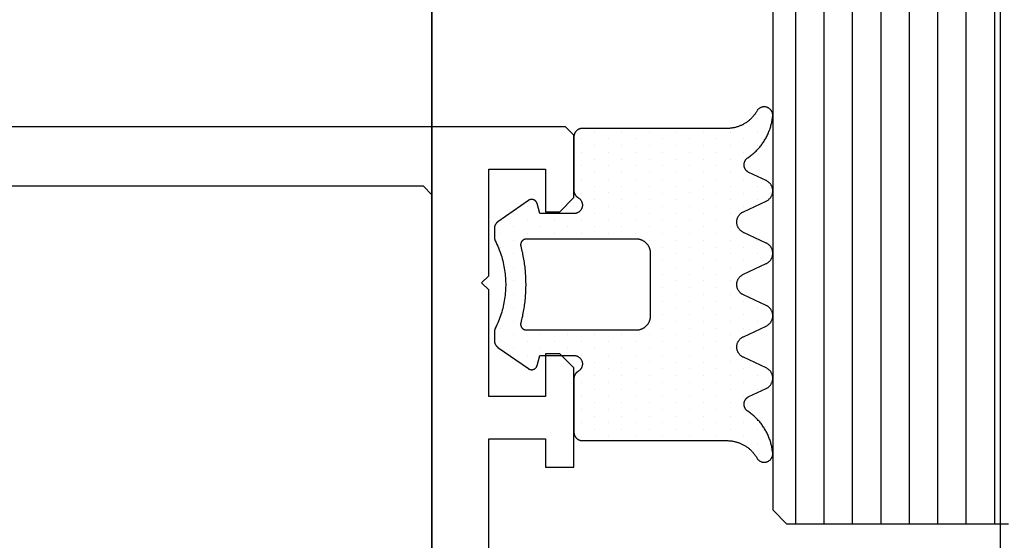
# Model space of a CAD drawing. Extents: x 4615668 to 9294084, y 5325188 to 10688993.
# Tile 268 of 656: x 4639510.43 to 4639513.9, y 5327513.5 to 5327515.33. Entities that reach past the tile are written whole.
import ezdxf

# ---------------------------------------------------------------- set-up
doc = ezdxf.new("R2010")
doc.units = 0
doc.header["$MEASUREMENT"] = 0
doc.layers.add('A_wymiary', color=152, linetype='Continuous', lineweight=5)
for name, color, linetype in [('CrossSectionsGlass', 7, 'Continuous'), ('CrossSectionsGums', 7, 'Continuous'), ('CrossSectionsProfils', 7, 'Continuous'), ('DIM', 7, 'Continuous')]:
    doc.layers.add(name, color=color, linetype=linetype)
doc.styles.add('Arial Narrow 20', font='arial.ttf', dxfattribs={"height": 20})
doc.dimstyles.new('1do100 ok', dxfattribs={"dimscale": 0.5, "dimtxt": 12, "dimasz": 25, "dimexe": 20, "dimexo": 0, "dimgap": 5, "dimtad": 1, "dimdec": 0, "dimzin": 9, "dimtxsty": 'Arial Narrow 20', "dimblk": 'ARCHTICK', "dimcen": 3, "dimdle": 20, "dimclrd": 256, "dimclre": 256, "dimclrt": 256, "dimadec": 0, "dimazin": 2, "dimtfac": 1, "dimtdec": 0, "dimtix": 1, "dimtmove": 2, "dimatfit": 3, "dimldrblk": 'NONE', "dimfxl": 0, "dimtvp": 1, "dimtolj": 1, "dimtzin": 0, "dimlwd": 5, "dimlwe": 5, "dimarcsym": 0})

# ---------------------------------------------------------------- blocks, each defined once
blk = doc.blocks.new('K43_2153_X', base_point=(858.06159, 1427.40338))
at = {"layer": 'CrossSectionsProfils', "flags": 128}
for points in [[(856.05942, 1420.90338), (856.05942, 1413.40349), (854.05942, 1413.40349), (854.05942, 1414.40349), (853.05942, 1414.40349), (853.05942, 1410.90326), (853.55942, 1410.40326), (854.05942, 1410.40326), (854.05942, 1411.90349), (856.05942, 1411.90349), (856.05942, 1408.15349), (856.30942, 1407.90349), (856.05942, 1407.65349), (856.05942, 1403.90349), (854.05942, 1403.90349), (854.05942, 1405.40326), (853.55942, 1405.40326), (853.05942, 1404.90326), (853.05942, 1402.70317), (853.35942, 1402.40317), (942.05942, 1402.40317)], [(858.05942, 1450.00358), (858.05942, 1404.80317), (858.35942, 1404.50317), (933.85942, 1404.50317)]]:
    blk.add_lwpolyline(points, dxfattribs=at)
blk = doc.blocks.new('Hatch19038', base_point=(6840.81, 665.518))
at = {"layer": 'CrossSectionsGums', "color": 8}
for p, q in [((6270.288, 677.449), (6270.288, 677.449)), ((6270.764, 677.449), (6270.764, 677.449)), ((6273.145, 677.449), (6273.145, 677.449)), ((6275.05, 677.449), (6275.05, 677.449)), ((6277.431, 677.449), (6277.431, 677.449)), ((6279.812, 677.449), (6279.812, 677.449)), ((6282.194, 677.449), (6282.194, 677.449)), ((6270.526, 676.973), (6270.526, 676.973)), ((6271.002, 676.973), (6271.002, 676.973)), ((6271.479, 676.973), (6271.479, 676.973)), ((6272.907, 676.973), (6272.907, 676.973)), ((6273.384, 676.973), (6273.384, 676.973)), ((6274.812, 676.973), (6274.812, 676.973)), ((6275.289, 676.973), (6275.289, 676.973)), ((6275.765, 676.973), (6275.765, 676.973)), ((6277.193, 676.973), (6277.193, 676.973)), ((6277.67, 676.973), (6277.67, 676.973)), ((6279.575, 676.973), (6279.575, 676.973)), ((6280.051, 676.973), (6280.051, 676.973)), ((6281.48, 676.973), (6281.48, 676.973)), ((6281.956, 676.973), (6281.956, 676.973)), ((6282.432, 676.973), (6282.432, 676.973)), ((6270.764, 676.496), (6270.764, 676.496)), ((6271.24, 676.496), (6271.24, 676.496)), ((6271.716, 676.496), (6271.716, 676.496)), ((6272.193, 676.496), (6272.193, 676.496)), ((6272.669, 676.496), (6272.669, 676.496)), ((6273.146, 676.496), (6273.146, 676.496)), ((6273.622, 676.496), (6273.622, 676.496)), ((6274.574, 676.496), (6274.574, 676.496)), ((6275.05, 676.496), (6275.05, 676.496)), ((6275.526, 676.496), (6275.526, 676.496)), ((6276.955, 676.496), (6276.955, 676.496)), ((6277.432, 676.496), (6277.432, 676.496)), ((6277.908, 676.496), (6277.908, 676.496)), ((6279.336, 676.496), (6279.336, 676.496)), ((6279.813, 676.496), (6279.813, 676.496)), ((6280.289, 676.496), (6280.289, 676.496)), ((6280.765, 676.496), (6280.765, 676.496)), ((6281.242, 676.496), (6281.242, 676.496)), ((6281.718, 676.496), (6281.718, 676.496)), ((6271.002, 676.02), (6271.002, 676.02)), ((6271.478, 676.02), (6271.478, 676.02)), ((6271.955, 676.02), (6271.955, 676.02)), ((6272.431, 676.02), (6272.431, 676.02)), ((6272.907, 676.02), (6272.907, 676.02)), ((6273.383, 676.02), (6273.383, 676.02)), ((6273.859, 676.02), (6273.859, 676.02)), ((6274.336, 676.02), (6274.336, 676.02)), ((6274.812, 676.02), (6274.812, 676.02)), ((6275.288, 676.02), (6275.288, 676.02)), ((6275.765, 676.02), (6275.765, 676.02)), ((6276.241, 676.02), (6276.241, 676.02)), ((6276.717, 676.02), (6276.717, 676.02)), ((6277.193, 676.02), (6277.193, 676.02)), ((6277.669, 676.02), (6277.669, 676.02)), ((6278.146, 676.02), (6278.146, 676.02)), ((6278.622, 676.02), (6278.622, 676.02)), ((6279.098, 676.02), (6279.098, 676.02)), ((6279.575, 676.02), (6279.575, 676.02)), ((6280.051, 676.02), (6280.051, 676.02)), ((6280.527, 676.02), (6280.527, 676.02)), ((6281.003, 676.02), (6281.003, 676.02)), ((6281.479, 676.02), (6281.479, 676.02)), ((6271.24, 675.544), (6271.24, 675.544)), ((6271.717, 675.544), (6271.717, 675.544)), ((6272.193, 675.544), (6272.193, 675.544)), ((6272.669, 675.544), (6272.669, 675.544)), ((6273.146, 675.544), (6273.146, 675.544)), ((6273.622, 675.544), (6273.622, 675.544)), ((6274.098, 675.544), (6274.098, 675.544)), ((6274.574, 675.544), (6274.574, 675.544)), ((6275.05, 675.544), (6275.05, 675.544)), ((6275.527, 675.544), (6275.527, 675.544)), ((6276.003, 675.544), (6276.003, 675.544)), ((6276.479, 675.544), (6276.479, 675.544)), ((6276.956, 675.544), (6276.956, 675.544)), ((6277.432, 675.544), (6277.432, 675.544)), ((6277.908, 675.544), (6277.908, 675.544)), ((6278.384, 675.544), (6278.384, 675.544)), ((6278.86, 675.544), (6278.86, 675.544)), ((6279.337, 675.544), (6279.337, 675.544)), ((6279.813, 675.544), (6279.813, 675.544)), ((6280.289, 675.544), (6280.289, 675.544)), ((6280.766, 675.544), (6280.766, 675.544)), ((6281.242, 675.544), (6281.242, 675.544)), ((6281.718, 675.544), (6281.718, 675.544)), ((6271.002, 675.068), (6271.002, 675.068)), ((6271.479, 675.068), (6271.479, 675.068)), ((6271.955, 675.068), (6271.955, 675.068)), ((6272.431, 675.068), (6272.431, 675.068)), ((6272.907, 675.068), (6272.907, 675.068)), ((6273.383, 675.068), (6273.383, 675.068)), ((6273.86, 675.068), (6273.86, 675.068)), ((6274.336, 675.068), (6274.336, 675.068)), ((6274.812, 675.068), (6274.812, 675.068)), ((6275.289, 675.068), (6275.289, 675.068)), ((6275.765, 675.068), (6275.765, 675.068)), ((6276.241, 675.068), (6276.241, 675.068)), ((6276.717, 675.068), (6276.717, 675.068)), ((6277.193, 675.068), (6277.193, 675.068)), ((6277.669, 675.068), (6277.669, 675.068)), ((6278.146, 675.068), (6278.146, 675.068)), ((6278.622, 675.068), (6278.622, 675.068)), ((6279.099, 675.068), (6279.099, 675.068)), ((6279.575, 675.068), (6279.575, 675.068)), ((6280.051, 675.068), (6280.051, 675.068)), ((6280.527, 675.068), (6280.527, 675.068)), ((6281.003, 675.068), (6281.003, 675.068)), ((6281.479, 675.068), (6281.479, 675.068)), ((6271.24, 674.591), (6271.24, 674.591)), ((6271.716, 674.591), (6271.716, 674.591)), ((6272.193, 674.591), (6272.193, 674.591)), ((6272.669, 674.591), (6272.669, 674.591)), ((6273.145, 674.591), (6273.145, 674.591)), ((6273.622, 674.591), (6273.622, 674.591)), ((6274.098, 674.591), (6274.098, 674.591)), ((6274.574, 674.591), (6274.574, 674.591)), ((6275.05, 674.591), (6275.05, 674.591)), ((6275.526, 674.591), (6275.526, 674.591)), ((6276.002, 674.591), (6276.002, 674.591)), ((6276.479, 674.591), (6276.479, 674.591)), ((6276.955, 674.591), (6276.955, 674.591)), ((6277.431, 674.591), (6277.431, 674.591)), ((6277.908, 674.591), (6277.908, 674.591)), ((6278.384, 674.591), (6278.384, 674.591)), ((6278.86, 674.591), (6278.86, 674.591)), ((6279.336, 674.591), (6279.336, 674.591)), ((6279.812, 674.591), (6279.812, 674.591)), ((6280.289, 674.591), (6280.289, 674.591)), ((6280.765, 674.591), (6280.765, 674.591)), ((6281.241, 674.591), (6281.241, 674.591)), ((6281.718, 674.591), (6281.718, 674.591)), ((6271.002, 674.115), (6271.002, 674.115)), ((6271.479, 674.115), (6271.479, 674.115)), ((6271.955, 674.115), (6271.955, 674.115)), ((6272.431, 674.115), (6272.431, 674.115)), ((6272.907, 674.115), (6272.907, 674.115)), ((6273.384, 674.115), (6273.384, 674.115)), ((6273.86, 674.115), (6273.86, 674.115)), ((6274.336, 674.115), (6274.336, 674.115)), ((6274.812, 674.115), (6274.812, 674.115)), ((6275.289, 674.115), (6275.289, 674.115)), ((6275.765, 674.115), (6275.765, 674.115)), ((6276.241, 674.115), (6276.241, 674.115)), ((6276.717, 674.115), (6276.717, 674.115)), ((6277.193, 674.115), (6277.193, 674.115)), ((6277.67, 674.115), (6277.67, 674.115)), ((6278.146, 674.115), (6278.146, 674.115)), ((6278.623, 674.115), (6278.623, 674.115)), ((6279.099, 674.115), (6279.099, 674.115)), ((6279.575, 674.115), (6279.575, 674.115)), ((6280.051, 674.115), (6280.051, 674.115)), ((6280.527, 674.115), (6280.527, 674.115)), ((6281.003, 674.115), (6281.003, 674.115)), ((6281.48, 674.115), (6281.48, 674.115)), ((6271.24, 673.639), (6271.24, 673.639)), ((6271.717, 673.639), (6271.717, 673.639)), ((6272.193, 673.639), (6272.193, 673.639)), ((6272.669, 673.639), (6272.669, 673.639)), ((6273.146, 673.639), (6273.146, 673.639)), ((6273.622, 673.639), (6273.622, 673.639)), ((6274.098, 673.639), (6274.098, 673.639)), ((6274.574, 673.639), (6274.574, 673.639)), ((6275.05, 673.639), (6275.05, 673.639)), ((6275.526, 673.639), (6275.526, 673.639)), ((6276.003, 673.639), (6276.003, 673.639)), ((6276.479, 673.639), (6276.479, 673.639)), ((6276.955, 673.639), (6276.955, 673.639)), ((6277.432, 673.639), (6277.432, 673.639)), ((6277.908, 673.639), (6277.908, 673.639)), ((6278.384, 673.639), (6278.384, 673.639)), ((6278.86, 673.639), (6278.86, 673.639)), ((6279.336, 673.639), (6279.336, 673.639)), ((6279.813, 673.639), (6279.813, 673.639)), ((6280.289, 673.639), (6280.289, 673.639)), ((6280.765, 673.639), (6280.765, 673.639)), ((6281.242, 673.639), (6281.242, 673.639)), ((6281.718, 673.639), (6281.718, 673.639)), ((6271.002, 673.163), (6271.002, 673.163)), ((6271.479, 673.163), (6271.479, 673.163)), ((6271.955, 673.163), (6271.955, 673.163)), ((6272.431, 673.163), (6272.431, 673.163)), ((6272.907, 673.163), (6272.907, 673.163)), ((6273.383, 673.163), (6273.383, 673.163)), ((6273.859, 673.163), (6273.859, 673.163)), ((6274.336, 673.163), (6274.336, 673.163)), ((6274.812, 673.163), (6274.812, 673.163)), ((6278.146, 673.163), (6278.146, 673.163)), ((6278.622, 673.163), (6278.622, 673.163)), ((6279.098, 673.163), (6279.098, 673.163)), ((6279.575, 673.163), (6279.575, 673.163)), ((6280.051, 673.163), (6280.051, 673.163)), ((6280.527, 673.163), (6280.527, 673.163)), ((6281.003, 673.163), (6281.003, 673.163)), ((6281.479, 673.163), (6281.479, 673.163)), ((6271.241, 672.686), (6271.241, 672.686)), ((6271.717, 672.686), (6271.717, 672.686)), ((6272.193, 672.686), (6272.193, 672.686)), ((6272.669, 672.686), (6272.669, 672.686)), ((6273.146, 672.686), (6273.146, 672.686)), ((6273.622, 672.686), (6273.622, 672.686)), ((6274.098, 672.686), (6274.098, 672.686)), ((6274.574, 672.686), (6274.574, 672.686)), ((6278.384, 672.686), (6278.384, 672.686)), ((6278.86, 672.686), (6278.86, 672.686)), ((6279.337, 672.686), (6279.337, 672.686)), ((6279.813, 672.686), (6279.813, 672.686)), ((6280.289, 672.686), (6280.289, 672.686)), ((6280.766, 672.686), (6280.766, 672.686)), ((6281.242, 672.686), (6281.242, 672.686)), ((6281.718, 672.686), (6281.718, 672.686)), ((6271.002, 672.21), (6271.002, 672.21)), ((6271.479, 672.21), (6271.479, 672.21)), ((6271.955, 672.21), (6271.955, 672.21)), ((6272.431, 672.21), (6272.431, 672.21)), ((6272.907, 672.21), (6272.907, 672.21)), ((6273.383, 672.21), (6273.383, 672.21)), ((6273.86, 672.21), (6273.86, 672.21)), ((6274.336, 672.21), (6274.336, 672.21)), ((6278.146, 672.21), (6278.146, 672.21)), ((6278.622, 672.21), (6278.622, 672.21)), ((6279.099, 672.21), (6279.099, 672.21)), ((6279.575, 672.21), (6279.575, 672.21)), ((6280.051, 672.21), (6280.051, 672.21)), ((6280.527, 672.21), (6280.527, 672.21)), ((6281.003, 672.21), (6281.003, 672.21)), ((6281.479, 672.21), (6281.479, 672.21)), ((6271.24, 671.734), (6271.24, 671.734)), ((6271.716, 671.734), (6271.716, 671.734)), ((6272.193, 671.734), (6272.193, 671.734)), ((6272.669, 671.734), (6272.669, 671.734)), ((6273.145, 671.734), (6273.145, 671.734)), ((6273.622, 671.734), (6273.622, 671.734)), ((6274.098, 671.734), (6274.098, 671.734)), ((6274.574, 671.734), (6274.574, 671.734)), ((6278.384, 671.734), (6278.384, 671.734)), ((6278.86, 671.734), (6278.86, 671.734)), ((6279.336, 671.734), (6279.336, 671.734)), ((6279.812, 671.734), (6279.812, 671.734)), ((6280.289, 671.734), (6280.289, 671.734)), ((6280.765, 671.734), (6280.765, 671.734)), ((6281.241, 671.734), (6281.241, 671.734)), ((6281.718, 671.734), (6281.718, 671.734)), ((6271.002, 671.258), (6271.002, 671.258)), ((6271.479, 671.258), (6271.479, 671.258)), ((6271.955, 671.258), (6271.955, 671.258)), ((6272.431, 671.258), (6272.431, 671.258)), ((6272.907, 671.258), (6272.907, 671.258)), ((6273.384, 671.258), (6273.384, 671.258)), ((6273.86, 671.258), (6273.86, 671.258)), ((6274.336, 671.258), (6274.336, 671.258)), ((6278.146, 671.258), (6278.146, 671.258)), ((6278.623, 671.258), (6278.623, 671.258)), ((6279.099, 671.258), (6279.099, 671.258)), ((6279.575, 671.258), (6279.575, 671.258)), ((6280.051, 671.258), (6280.051, 671.258)), ((6280.527, 671.258), (6280.527, 671.258)), ((6281.003, 671.258), (6281.003, 671.258)), ((6281.48, 671.258), (6281.48, 671.258)), ((6271.24, 670.781), (6271.24, 670.781)), ((6271.717, 670.781), (6271.717, 670.781)), ((6272.193, 670.781), (6272.193, 670.781)), ((6272.669, 670.781), (6272.669, 670.781)), ((6273.146, 670.781), (6273.146, 670.781)), ((6274.098, 670.781), (6274.098, 670.781)), ((6274.574, 670.781), (6274.574, 670.781)), ((6278.384, 670.781), (6278.384, 670.781)), ((6278.86, 670.781), (6278.86, 670.781)), ((6279.336, 670.781), (6279.336, 670.781)), ((6279.813, 670.781), (6279.813, 670.781)), ((6280.289, 670.781), (6280.289, 670.781)), ((6280.765, 670.781), (6280.765, 670.781)), ((6281.242, 670.781), (6281.242, 670.781)), ((6281.718, 670.781), (6281.718, 670.781)), ((6274.336, 670.305), (6274.336, 670.305)), ((6278.146, 670.305), (6278.146, 670.305)), ((6278.622, 670.305), (6278.622, 670.305)), ((6274.098, 669.829), (6274.098, 669.829)), ((6274.574, 669.829), (6274.574, 669.829)), ((6278.384, 669.829), (6278.384, 669.829)), ((6278.86, 669.829), (6278.86, 669.829)), ((6274.336, 669.353), (6274.336, 669.353)), ((6278.146, 669.353), (6278.146, 669.353)), ((6278.622, 669.353), (6278.622, 669.353)), ((6273.622, 668.876), (6273.622, 668.876)), ((6274.098, 668.876), (6274.098, 668.876)), ((6274.574, 668.876), (6274.574, 668.876)), ((6278.384, 668.876), (6278.384, 668.876)), ((6278.86, 668.876), (6278.86, 668.876)), ((6273.859, 668.4), (6273.859, 668.4)), ((6274.335, 668.4), (6274.335, 668.4)), ((6274.812, 668.4), (6274.812, 668.4)), ((6275.288, 668.4), (6275.288, 668.4)), ((6275.765, 668.4), (6275.765, 668.4)), ((6276.241, 668.4), (6276.241, 668.4)), ((6276.717, 668.4), (6276.717, 668.4)), ((6277.193, 668.4), (6277.193, 668.4)), ((6277.669, 668.4), (6277.669, 668.4)), ((6278.146, 668.4), (6278.146, 668.4)), ((6278.622, 668.4), (6278.622, 668.4)), ((6274.574, 667.924), (6274.574, 667.924)), ((6275.05, 667.924), (6275.05, 667.924)), ((6277.908, 667.924), (6277.908, 667.924)), ((6278.384, 667.924), (6278.384, 667.924))]:
    blk.add_line(p, q, dxfattribs=at)
blk = doc.blocks.new('120483', base_point=(6270.809, 670.518))
at = {"layer": 'CrossSectionsGums', "color": 1, "flags": 128}
for points in [[(6274.401, 667.718), (6274.696, 667.718), (6274.699, 667.718), (6274.703, 667.718), (6274.706, 667.718), (6274.708, 667.718), (6274.711, 667.718), (6274.714, 667.718), (6274.717, 667.719), (6274.72, 667.719), (6274.723, 667.719), (6274.727, 667.719), (6274.729, 667.72), (6274.732, 667.72), (6274.735, 667.72), (6274.738, 667.721), (6274.741, 667.721), (6274.744, 667.722), (6274.747, 667.722), (6274.75, 667.723), (6274.753, 667.723), (6274.756, 667.724), (6274.759, 667.724), (6274.762, 667.725), (6274.765, 667.726), (6274.768, 667.726), (6274.771, 667.727), (6274.773, 667.728), (6274.776, 667.729), (6274.779, 667.729), (6274.782, 667.73), (6274.785, 667.731), (6274.788, 667.732), (6274.791, 667.733), (6274.793, 667.734), (6274.796, 667.735), (6274.799, 667.736), (6274.802, 667.737), (6274.805, 667.738), (6274.808, 667.739), (6274.811, 667.74), (6274.813, 667.741), (6274.816, 667.743), (6274.819, 667.744), (6274.821, 667.745), (6274.824, 667.746), (6274.827, 667.748), (6274.83, 667.749), (6274.832, 667.75), (6274.832, 667.75), (6274.893, 667.78), (6274.955, 667.809), (6275.017, 667.837), (6275.079, 667.863), (6275.142, 667.888), (6275.206, 667.912), (6275.27, 667.935), (6275.334, 667.956), (6275.399, 667.976), (6275.464, 667.995), (6275.53, 668.012), (6275.596, 668.029), (6275.662, 668.043), (6275.729, 668.057), (6275.795, 668.069), (6275.862, 668.08), (6275.93, 668.089), (6275.997, 668.097), (6276.064, 668.104), (6276.132, 668.109), (6276.2, 668.114), (6276.268, 668.116), (6276.336, 668.118), (6276.404, 668.118), (6276.472, 668.116), (6276.54, 668.114), (6276.607, 668.109), (6276.675, 668.104), (6276.743, 668.097), (6276.81, 668.089), (6276.877, 668.08), (6276.944, 668.069), (6277.011, 668.057), (6277.078, 668.043), (6277.144, 668.029), (6277.209, 668.012), (6277.275, 667.995), (6277.341, 667.976), (6277.405, 667.956), (6277.47, 667.935), (6277.534, 667.912), (6277.598, 667.888), (6277.661, 667.863), (6277.723, 667.837), (6277.785, 667.809), (6277.847, 667.78), (6277.907, 667.75), (6277.907, 667.75), (6277.91, 667.749), (6277.913, 667.748), (6277.916, 667.746), (6277.918, 667.745), (6277.921, 667.744), (6277.924, 667.743), (6277.926, 667.741), (6277.929, 667.74), (6277.932, 667.739), (6277.935, 667.738), (6277.938, 667.737), (6277.94, 667.736), (6277.943, 667.735), (6277.946, 667.734), (6277.949, 667.733), (6277.952, 667.732), (6277.955, 667.731), (6277.958, 667.73), (6277.96, 667.729), (6277.963, 667.729), (6277.966, 667.728), (6277.969, 667.727), (6277.972, 667.726), (6277.975, 667.726), (6277.978, 667.725), (6277.98, 667.724), (6277.983, 667.724), (6277.986, 667.723), (6277.989, 667.723), (6277.992, 667.722), (6277.996, 667.722), (6277.999, 667.721), (6278.001, 667.721), (6278.004, 667.72), (6278.007, 667.72), (6278.01, 667.72), (6278.013, 667.719), (6278.016, 667.719), (6278.019, 667.719), (6278.022, 667.719), (6278.025, 667.718), (6278.028, 667.718), (6278.031, 667.718), (6278.034, 667.718), (6278.037, 667.718), (6278.04, 667.718), (6278.043, 667.718), (6278.043, 667.718), (6278.339, 667.718), (6278.345, 667.718), (6278.351, 667.718), (6278.357, 667.718), (6278.363, 667.719), (6278.369, 667.719), (6278.375, 667.72), (6278.381, 667.721), (6278.388, 667.722), (6278.394, 667.723), (6278.399, 667.724), (6278.406, 667.725), (6278.412, 667.727), (6278.417, 667.728), (6278.423, 667.73), (6278.429, 667.732), (6278.435, 667.734), (6278.441, 667.736), (6278.446, 667.738), (6278.452, 667.74), (6278.458, 667.742), (6278.463, 667.745), (6278.469, 667.748), (6278.475, 667.75), (6278.48, 667.753), (6278.485, 667.756), (6278.491, 667.759), (6278.496, 667.762), (6278.501, 667.766), (6278.506, 667.769), (6278.511, 667.772), (6278.516, 667.776), (6278.521, 667.78), (6278.526, 667.783), (6278.531, 667.787), (6278.535, 667.791), (6278.54, 667.795), (6278.544, 667.799), (6278.549, 667.804), (6278.553, 667.808), (6278.558, 667.812), (6278.562, 667.817), (6278.565, 667.822), (6278.57, 667.826), (6278.573, 667.831), (6278.577, 667.836), (6278.581, 667.841), (6278.584, 667.846), (6278.584, 667.846), (6279.333, 668.916), (6279.338, 668.922), (6279.342, 668.929), (6279.346, 668.937), (6279.35, 668.944), (6279.354, 668.951), (6279.356, 668.959), (6279.359, 668.966), (6279.362, 668.974), (6279.364, 668.982), (6279.366, 668.99), (6279.367, 668.998), (6279.368, 669.006), (6279.369, 669.014), (6279.37, 669.023), (6279.37, 669.031), (6279.37, 669.039), (6279.369, 669.047), (6279.368, 669.055), (6279.367, 669.063), (6279.366, 669.071), (6279.364, 669.079), (6279.361, 669.087), (6279.359, 669.095), (6279.356, 669.103), (6279.353, 669.11), (6279.35, 669.118), (6279.346, 669.125), (6279.342, 669.132), (6279.338, 669.139), (6279.333, 669.146), (6279.328, 669.152), (6279.323, 669.159), (6279.318, 669.165), (6279.312, 669.171), (6279.306, 669.176), (6279.3, 669.182), (6279.294, 669.187), (6279.288, 669.192), (6279.281, 669.197), (6279.274, 669.201), (6279.267, 669.205), (6279.26, 669.209), (6279.252, 669.213), (6279.245, 669.216), (6279.237, 669.219), (6279.229, 669.221), (6279.222, 669.224), (6279.222, 669.224), (6278.87, 669.318), (6278.87, 670.518), (6278.87, 670.534), (6278.872, 670.551), (6278.874, 670.568), (6278.877, 670.584), (6278.881, 670.6), (6278.886, 670.616), (6278.892, 670.632), (6278.899, 670.647), (6278.907, 670.662), (6278.915, 670.676), (6278.924, 670.69), (6278.935, 670.704), (6278.945, 670.717), (6278.957, 670.729), (6278.969, 670.74), (6278.981, 670.751), (6278.995, 670.761), (6279.008, 670.771), (6279.022, 670.779), (6279.038, 670.787), (6279.053, 670.794), (6279.068, 670.8), (6279.084, 670.805), (6279.1, 670.81), (6279.117, 670.813), (6279.133, 670.816), (6279.15, 670.817), (6279.167, 670.818), (6279.183, 670.818), (6279.2, 670.816), (6279.216, 670.814), (6279.233, 670.811), (6279.249, 670.807), (6279.265, 670.802), (6279.281, 670.797), (6279.296, 670.79), (6279.311, 670.782), (6279.326, 670.774), (6279.339, 670.765), (6279.353, 670.755), (6279.366, 670.745), (6279.378, 670.733), (6279.39, 670.721), (6279.401, 670.709), (6279.411, 670.696), (6279.421, 670.682), (6279.43, 670.668), (6279.43, 670.668), (6279.433, 670.662), (6279.437, 670.656), (6279.44, 670.651), (6279.444, 670.645), (6279.448, 670.64), (6279.452, 670.635), (6279.456, 670.629), (6279.46, 670.624), (6279.465, 670.619), (6279.469, 670.614), (6279.474, 670.609), (6279.479, 670.604), (6279.483, 670.6), (6279.488, 670.595), (6279.493, 670.591), (6279.498, 670.587), (6279.503, 670.582), (6279.509, 670.578), (6279.514, 670.574), (6279.52, 670.57), (6279.525, 670.567), (6279.531, 670.563), (6279.537, 670.56), (6279.542, 670.556), (6279.548, 670.553), (6279.554, 670.55), (6279.56, 670.547), (6279.566, 670.544), (6279.572, 670.542), (6279.579, 670.539), (6279.584, 670.537), (6279.591, 670.534), (6279.597, 670.532), (6279.604, 670.53), (6279.61, 670.528), (6279.617, 670.527), (6279.623, 670.525), (6279.63, 670.524), (6279.636, 670.523), (6279.643, 670.521), (6279.649, 670.52), (6279.656, 670.52), (6279.663, 670.519), (6279.669, 670.518), (6279.676, 670.518), (6279.683, 670.518), (6279.689, 670.518), (6279.689, 670.518), (6281.57, 670.518), (6281.58, 670.518), (6281.59, 670.518), (6281.6, 670.519), (6281.61, 670.52), (6281.62, 670.522), (6281.629, 670.524), (6281.639, 670.526), (6281.649, 670.528), (6281.659, 670.531), (6281.668, 670.534), (6281.678, 670.538), (6281.687, 670.542), (6281.696, 670.546), (6281.705, 670.55), (6281.714, 670.555), (6281.723, 670.56), (6281.731, 670.565), (6281.74, 670.57), (6281.748, 670.576), (6281.756, 670.582), (6281.764, 670.589), (6281.771, 670.595), (6281.778, 670.602), (6281.786, 670.609), (6281.792, 670.617), (6281.799, 670.624), (6281.805, 670.632), (6281.812, 670.64), (6281.817, 670.648), (6281.823, 670.656), (6281.828, 670.665), (6281.833, 670.674), (6281.837, 670.682), (6281.842, 670.692), (6281.846, 670.701), (6281.85, 670.71), (6281.853, 670.719), (6281.856, 670.729), (6281.859, 670.739), (6281.862, 670.748), (6281.864, 670.758), (6281.866, 670.768), (6281.867, 670.778), (6281.868, 670.788), (6281.869, 670.798), (6281.87, 670.808), (6281.87, 670.818), (6281.87, 670.818), (6281.87, 675.913), (6281.87, 675.94), (6281.871, 675.967), (6281.873, 675.994), (6281.875, 676.02), (6281.877, 676.047), (6281.881, 676.074), (6281.885, 676.101), (6281.889, 676.127), (6281.894, 676.154), (6281.9, 676.18), (6281.906, 676.206), (6281.913, 676.232), (6281.92, 676.258), (6281.929, 676.284), (6281.937, 676.309), (6281.946, 676.335), (6281.956, 676.36), (6281.966, 676.385), (6281.978, 676.409), (6281.989, 676.434), (6282, 676.458), (6282.013, 676.482), (6282.026, 676.505), (6282.04, 676.529), (6282.054, 676.552), (6282.068, 676.574), (6282.083, 676.596), (6282.099, 676.618), (6282.115, 676.64), (6282.132, 676.661), (6282.149, 676.682), (6282.167, 676.703), (6282.185, 676.723), (6282.203, 676.742), (6282.222, 676.762), (6282.241, 676.78), (6282.261, 676.799), (6282.281, 676.817), (6282.301, 676.834), (6282.322, 676.851), (6282.343, 676.868), (6282.365, 676.884), (6282.387, 676.9), (6282.409, 676.915), (6282.432, 676.929), (6282.455, 676.943), (6282.478, 676.957), (6282.478, 676.957), (6282.493, 676.966), (6282.507, 676.976), (6282.521, 676.986), (6282.534, 676.998), (6282.546, 677.01), (6282.558, 677.023), (6282.569, 677.036), (6282.579, 677.05), (6282.588, 677.065), (6282.597, 677.08), (6282.604, 677.096), (6282.611, 677.112), (6282.617, 677.129), (6282.622, 677.145), (6282.625, 677.162), (6282.628, 677.18), (6282.629, 677.197), (6282.63, 677.214), (6282.63, 677.232), (6282.628, 677.249), (6282.626, 677.266), (6282.623, 677.283), (6282.619, 677.3), (6282.613, 677.317), (6282.607, 677.333), (6282.6, 677.349), (6282.592, 677.364), (6282.583, 677.379), (6282.573, 677.393), (6282.563, 677.407), (6282.552, 677.42), (6282.54, 677.433), (6282.526, 677.445), (6282.513, 677.456), (6282.499, 677.466), (6282.484, 677.475), (6282.469, 677.484), (6282.454, 677.491), (6282.438, 677.498), (6282.421, 677.504), (6282.404, 677.508), (6282.388, 677.512), (6282.37, 677.515), (6282.353, 677.517), (6282.335, 677.518), (6282.318, 677.518), (6282.301, 677.516), (6282.301, 677.516), (6282.264, 677.512), (6282.227, 677.508), (6282.189, 677.502), (6282.152, 677.496), (6282.115, 677.489), (6282.079, 677.482), (6282.042, 677.474), (6282.005, 677.465), (6281.969, 677.455), (6281.933, 677.445), (6281.897, 677.434), (6281.861, 677.422), (6281.826, 677.41), (6281.791, 677.397), (6281.756, 677.384), (6281.721, 677.37), (6281.687, 677.355), (6281.652, 677.339), (6281.619, 677.323), (6281.585, 677.306), (6281.552, 677.289), (6281.519, 677.271), (6281.486, 677.252), (6281.454, 677.233), (6281.422, 677.213), (6281.391, 677.193), (6281.36, 677.172), (6281.329, 677.15), (6281.299, 677.128), (6281.269, 677.105), (6281.24, 677.082), (6281.21, 677.058), (6281.182, 677.034), (6281.154, 677.009), (6281.126, 676.983), (6281.1, 676.957), (6281.073, 676.931), (6281.047, 676.904), (6281.021, 676.876), (6280.996, 676.848), (6280.972, 676.82), (6280.948, 676.791), (6280.924, 676.762), (6280.901, 676.732), (6280.879, 676.702), (6280.857, 676.672), (6280.836, 676.641), (6280.836, 676.641), (6280.828, 676.63), (6280.82, 676.619), (6280.811, 676.609), (6280.802, 676.599), (6280.792, 676.589), (6280.782, 676.58), (6280.772, 676.572), (6280.761, 676.564), (6280.75, 676.556), (6280.738, 676.549), (6280.727, 676.542), (6280.714, 676.536), (6280.702, 676.531), (6280.689, 676.526), (6280.677, 676.522), (6280.664, 676.518), (6280.651, 676.515), (6280.638, 676.512), (6280.624, 676.51), (6280.611, 676.509), (6280.597, 676.508), (6280.583, 676.508), (6280.57, 676.508), (6280.557, 676.509), (6280.543, 676.511), (6280.53, 676.513), (6280.517, 676.516), (6280.504, 676.519), (6280.491, 676.523), (6280.479, 676.528), (6280.466, 676.533), (6280.454, 676.539), (6280.441, 676.545), (6280.43, 676.552), (6280.418, 676.559), (6280.408, 676.567), (6280.397, 676.575), (6280.387, 676.584), (6280.377, 676.593), (6280.368, 676.603), (6280.358, 676.613), (6280.35, 676.624), (6280.342, 676.634), (6280.334, 676.646), (6280.327, 676.657), (6280.321, 676.669), (6280.315, 676.681), (6280.315, 676.681), (6280.032, 677.287), (6280.024, 677.304), (6280.014, 677.321), (6280.004, 677.337), (6279.993, 677.353), (6279.981, 677.369), (6279.969, 677.383), (6279.956, 677.397), (6279.942, 677.411), (6279.927, 677.424), (6279.913, 677.436), (6279.897, 677.447), (6279.88, 677.458), (6279.864, 677.467), (6279.847, 677.476), (6279.83, 677.485), (6279.812, 677.492), (6279.793, 677.498), (6279.775, 677.504), (6279.756, 677.508), (6279.737, 677.512), (6279.718, 677.515), (6279.699, 677.517), (6279.679, 677.518), (6279.66, 677.518), (6279.641, 677.517), (6279.622, 677.515), (6279.603, 677.512), (6279.583, 677.508), (6279.565, 677.504), (6279.546, 677.498), (6279.528, 677.492), (6279.51, 677.485), (6279.493, 677.476), (6279.476, 677.467), (6279.459, 677.458), (6279.443, 677.447), (6279.427, 677.436), (6279.412, 677.424), (6279.397, 677.411), (6279.384, 677.397), (6279.371, 677.383), (6279.358, 677.369), (6279.346, 677.353), (6279.335, 677.337), (6279.325, 677.321), (6279.316, 677.304), (6279.307, 677.287), (6279.307, 677.287), (6278.932, 676.483), (6278.924, 676.465), (6278.915, 676.449), (6278.904, 676.432), (6278.893, 676.416), (6278.881, 676.401), (6278.869, 676.386), (6278.856, 676.372), (6278.842, 676.359), (6278.828, 676.346), (6278.812, 676.334), (6278.797, 676.322), (6278.781, 676.312), (6278.764, 676.302), (6278.747, 676.293), (6278.729, 676.285), (6278.711, 676.278), (6278.693, 676.271), (6278.675, 676.266), (6278.656, 676.261), (6278.637, 676.258), (6278.618, 676.255), (6278.599, 676.253), (6278.58, 676.252), (6278.56, 676.252), (6278.541, 676.253), (6278.521, 676.255), (6278.502, 676.258), (6278.483, 676.261), (6278.465, 676.266), (6278.446, 676.271), (6278.428, 676.278), (6278.41, 676.285), (6278.393, 676.293), (6278.375, 676.302), (6278.359, 676.312), (6278.343, 676.322), (6278.327, 676.334), (6278.312, 676.346), (6278.298, 676.359), (6278.284, 676.372), (6278.271, 676.386), (6278.258, 676.401), (6278.247, 676.416), (6278.235, 676.432), (6278.225, 676.449), (6278.216, 676.465), (6278.207, 676.483), (6278.207, 676.483), (6277.833, 677.287), (6277.824, 677.304), (6277.814, 677.321), (6277.804, 677.337), (6277.793, 677.353), (6277.781, 677.369), (6277.769, 677.383), (6277.756, 677.397), (6277.742, 677.411), (6277.728, 677.424), (6277.712, 677.436), (6277.697, 677.447), (6277.681, 677.458), (6277.664, 677.467), (6277.647, 677.476), (6277.629, 677.485), (6277.611, 677.492), (6277.593, 677.498), (6277.575, 677.504), (6277.556, 677.508), (6277.537, 677.512), (6277.518, 677.515), (6277.499, 677.517), (6277.479, 677.518), (6277.46, 677.518), (6277.441, 677.517), (6277.421, 677.515), (6277.402, 677.512), (6277.384, 677.508), (6277.365, 677.504), (6277.346, 677.498), (6277.328, 677.492), (6277.31, 677.485), (6277.292, 677.476), (6277.275, 677.467), (6277.259, 677.458), (6277.243, 677.447), (6277.227, 677.436), (6277.212, 677.424), (6277.198, 677.411), (6277.184, 677.397), (6277.17, 677.383), (6277.158, 677.369), (6277.146, 677.353), (6277.135, 677.337), (6277.125, 677.321), (6277.116, 677.304), (6277.107, 677.287), (6277.107, 677.287), (6276.732, 676.483), (6276.724, 676.465), (6276.714, 676.449), (6276.704, 676.432), (6276.693, 676.416), (6276.681, 676.401), (6276.669, 676.386), (6276.656, 676.372), (6276.642, 676.359), (6276.627, 676.346), (6276.612, 676.334), (6276.597, 676.322), (6276.581, 676.312), (6276.564, 676.302), (6276.547, 676.293), (6276.529, 676.285), (6276.511, 676.278), (6276.493, 676.271), (6276.475, 676.266), (6276.456, 676.261), (6276.437, 676.258), (6276.418, 676.255), (6276.399, 676.253), (6276.379, 676.252), (6276.36, 676.252), (6276.341, 676.253), (6276.322, 676.255), (6276.303, 676.258), (6276.284, 676.261), (6276.265, 676.266), (6276.246, 676.271), (6276.228, 676.278), (6276.21, 676.285), (6276.193, 676.293), (6276.176, 676.302), (6276.159, 676.312), (6276.143, 676.322), (6276.127, 676.334), (6276.112, 676.346), (6276.098, 676.359), (6276.084, 676.372), (6276.071, 676.386), (6276.058, 676.401), (6276.046, 676.416), (6276.036, 676.432), (6276.025, 676.449), (6276.016, 676.465), (6276.007, 676.483), (6276.007, 676.483), (6275.632, 677.287), (6275.624, 677.304), (6275.614, 677.321), (6275.604, 677.337), (6275.593, 677.353), (6275.582, 677.369), (6275.569, 677.383), (6275.556, 677.397), (6275.542, 677.411), (6275.527, 677.424), (6275.512, 677.436), (6275.497, 677.447), (6275.48, 677.458), (6275.464, 677.467), (6275.447, 677.476), (6275.429, 677.485), (6275.412, 677.492), (6275.393, 677.498), (6275.375, 677.504), (6275.356, 677.508), (6275.337, 677.512), (6275.318, 677.515), (6275.299, 677.517), (6275.279, 677.518), (6275.26, 677.518), (6275.241, 677.517), (6275.222, 677.515), (6275.203, 677.512), (6275.184, 677.508), (6275.165, 677.504), (6275.146, 677.498), (6275.128, 677.492), (6275.11, 677.485), (6275.093, 677.476), (6275.076, 677.467), (6275.059, 677.458), (6275.043, 677.447), (6275.027, 677.436), (6275.012, 677.424), (6274.998, 677.411), (6274.984, 677.397), (6274.971, 677.383), (6274.958, 677.369), (6274.946, 677.353), (6274.936, 677.337), (6274.925, 677.321), (6274.916, 677.304), (6274.907, 677.287), (6274.907, 677.287), (6274.532, 676.483), (6274.524, 676.465), (6274.514, 676.449), (6274.504, 676.432), (6274.493, 676.416), (6274.481, 676.401), (6274.469, 676.386), (6274.456, 676.372), (6274.442, 676.359), (6274.427, 676.346), (6274.413, 676.334), (6274.397, 676.322), (6274.38, 676.312), (6274.364, 676.302), (6274.347, 676.293), (6274.33, 676.285), (6274.312, 676.278), (6274.293, 676.271), (6274.275, 676.266), (6274.256, 676.261), (6274.237, 676.258), (6274.218, 676.255), (6274.199, 676.253), (6274.179, 676.252), (6274.16, 676.252), (6274.141, 676.253), (6274.122, 676.255), (6274.103, 676.258), (6274.083, 676.261), (6274.065, 676.266), (6274.046, 676.271), (6274.028, 676.278), (6274.01, 676.285), (6273.993, 676.293), (6273.976, 676.302), (6273.959, 676.312), (6273.943, 676.322), (6273.927, 676.334), (6273.912, 676.346), (6273.897, 676.359), (6273.884, 676.372), (6273.871, 676.386), (6273.858, 676.401), (6273.846, 676.416), (6273.835, 676.432), (6273.825, 676.449), (6273.816, 676.465), (6273.807, 676.483), (6273.807, 676.483), (6273.432, 677.287), (6273.424, 677.304), (6273.415, 677.321), (6273.404, 677.337), (6273.393, 677.353), (6273.381, 677.369), (6273.369, 677.383), (6273.356, 677.397), (6273.342, 677.411), (6273.328, 677.424), (6273.312, 677.436), (6273.297, 677.447), (6273.281, 677.458), (6273.264, 677.467), (6273.247, 677.476), (6273.229, 677.485), (6273.211, 677.492), (6273.193, 677.498), (6273.175, 677.504), (6273.156, 677.508), (6273.137, 677.512), (6273.118, 677.515), (6273.099, 677.517), (6273.08, 677.518), (6273.06, 677.518), (6273.041, 677.517), (6273.021, 677.515), (6273.002, 677.512), (6272.983, 677.508), (6272.965, 677.504), (6272.946, 677.498), (6272.928, 677.492), (6272.91, 677.485), (6272.893, 677.476), (6272.875, 677.467), (6272.859, 677.458), (6272.843, 677.447), (6272.827, 677.436), (6272.812, 677.424), (6272.798, 677.411), (6272.784, 677.397), (6272.771, 677.383), (6272.758, 677.369), (6272.747, 677.353), (6272.735, 677.337), (6272.725, 677.321), (6272.716, 677.304), (6272.707, 677.287), (6272.707, 677.287), (6272.425, 676.681), (6272.419, 676.669), (6272.412, 676.657), (6272.405, 676.646), (6272.397, 676.634), (6272.39, 676.624), (6272.381, 676.613), (6272.372, 676.603), (6272.363, 676.593), (6272.353, 676.584), (6272.343, 676.575), (6272.332, 676.567), (6272.321, 676.559), (6272.31, 676.552), (6272.298, 676.545), (6272.286, 676.539), (6272.274, 676.533), (6272.261, 676.528), (6272.249, 676.523), (6272.236, 676.519), (6272.223, 676.516), (6272.209, 676.513), (6272.196, 676.511), (6272.183, 676.509), (6272.169, 676.508), (6272.156, 676.508), (6272.142, 676.508), (6272.129, 676.509), (6272.115, 676.51), (6272.102, 676.512), (6272.089, 676.515), (6272.076, 676.518), (6272.063, 676.522), (6272.05, 676.526), (6272.038, 676.531), (6272.025, 676.536), (6272.013, 676.542), (6272.001, 676.549), (6271.99, 676.556), (6271.979, 676.564), (6271.968, 676.572), (6271.958, 676.58), (6271.947, 676.589), (6271.938, 676.599), (6271.929, 676.609), (6271.92, 676.619), (6271.912, 676.63), (6271.904, 676.641), (6271.904, 676.641), (6271.882, 676.672), (6271.861, 676.702), (6271.838, 676.732), (6271.815, 676.762), (6271.792, 676.791), (6271.768, 676.82), (6271.744, 676.848), (6271.718, 676.876), (6271.693, 676.904), (6271.667, 676.931), (6271.64, 676.957), (6271.613, 676.983), (6271.585, 677.009), (6271.558, 677.034), (6271.529, 677.058), (6271.5, 677.082), (6271.471, 677.105), (6271.44, 677.128), (6271.411, 677.15), (6271.38, 677.172), (6271.349, 677.193), (6271.317, 677.213), (6271.285, 677.233), (6271.253, 677.252), (6271.221, 677.271), (6271.188, 677.289), (6271.154, 677.306), (6271.121, 677.323), (6271.087, 677.339), (6271.053, 677.355), (6271.019, 677.37), (6270.984, 677.384), (6270.949, 677.397), (6270.914, 677.41), (6270.878, 677.422), (6270.842, 677.434), (6270.807, 677.445), (6270.771, 677.455), (6270.734, 677.465), (6270.698, 677.474), (6270.661, 677.482), (6270.624, 677.489), (6270.587, 677.496), (6270.55, 677.502), (6270.513, 677.508), (6270.476, 677.512), (6270.438, 677.516), (6270.438, 677.516), (6270.421, 677.518), (6270.404, 677.518), (6270.387, 677.517), (6270.369, 677.515), (6270.352, 677.512), (6270.335, 677.508), (6270.318, 677.504), (6270.302, 677.498), (6270.286, 677.491), (6270.271, 677.484), (6270.255, 677.475), (6270.241, 677.466), (6270.227, 677.456), (6270.213, 677.445), (6270.2, 677.433), (6270.188, 677.42), (6270.177, 677.407), (6270.166, 677.393), (6270.156, 677.379), (6270.147, 677.364), (6270.139, 677.349), (6270.132, 677.333), (6270.126, 677.317), (6270.121, 677.3), (6270.117, 677.283), (6270.113, 677.266), (6270.111, 677.249), (6270.109, 677.232), (6270.109, 677.214), (6270.11, 677.197), (6270.112, 677.18), (6270.114, 677.162), (6270.118, 677.145), (6270.123, 677.129), (6270.128, 677.112), (6270.135, 677.096), (6270.143, 677.08), (6270.151, 677.065), (6270.16, 677.05), (6270.17, 677.036), (6270.181, 677.023), (6270.193, 677.01), (6270.206, 676.998), (6270.218, 676.986), (6270.232, 676.976), (6270.247, 676.966), (6270.261, 676.957), (6270.261, 676.957), (6270.285, 676.943), (6270.308, 676.929), (6270.33, 676.915), (6270.353, 676.9), (6270.375, 676.884), (6270.396, 676.868), (6270.417, 676.851), (6270.438, 676.834), (6270.459, 676.817), (6270.479, 676.799), (6270.499, 676.78), (6270.518, 676.762), (6270.537, 676.742), (6270.555, 676.723), (6270.573, 676.703), (6270.591, 676.682), (6270.608, 676.661), (6270.625, 676.64), (6270.64, 676.618), (6270.656, 676.596), (6270.671, 676.574), (6270.686, 676.552), (6270.7, 676.529), (6270.713, 676.505), (6270.727, 676.482), (6270.739, 676.458), (6270.751, 676.434), (6270.762, 676.409), (6270.773, 676.385), (6270.783, 676.36), (6270.793, 676.335), (6270.802, 676.309), (6270.811, 676.284), (6270.819, 676.258), (6270.827, 676.232), (6270.833, 676.206), (6270.84, 676.18), (6270.845, 676.154), (6270.851, 676.127), (6270.855, 676.101), (6270.859, 676.074), (6270.862, 676.047), (6270.865, 676.02), (6270.867, 675.994), (6270.869, 675.967), (6270.87, 675.94), (6270.87, 675.913), (6270.87, 675.913), (6270.87, 670.818), (6270.87, 670.808), (6270.871, 670.798), (6270.871, 670.788), (6270.873, 670.778), (6270.874, 670.768), (6270.876, 670.758), (6270.878, 670.748), (6270.88, 670.739), (6270.883, 670.729), (6270.886, 670.719), (6270.89, 670.71), (6270.894, 670.701), (6270.897, 670.692), (6270.902, 670.682), (6270.907, 670.674), (6270.912, 670.665), (6270.917, 670.656), (6270.922, 670.648), (6270.928, 670.64), (6270.935, 670.632), (6270.941, 670.624), (6270.947, 670.617), (6270.954, 670.609), (6270.961, 670.602), (6270.969, 670.595), (6270.976, 670.589), (6270.984, 670.582), (6270.992, 670.576), (6271, 670.57), (6271.008, 670.565), (6271.017, 670.56), (6271.025, 670.555), (6271.035, 670.55), (6271.043, 670.546), (6271.053, 670.542), (6271.062, 670.538), (6271.071, 670.534), (6271.081, 670.531), (6271.09, 670.528), (6271.1, 670.526), (6271.11, 670.524), (6271.12, 670.522), (6271.13, 670.52), (6271.14, 670.519), (6271.15, 670.518), (6271.16, 670.518), (6271.17, 670.518), (6271.17, 670.518), (6273.05, 670.518), (6273.057, 670.518), (6273.063, 670.518), (6273.07, 670.518), (6273.077, 670.519), (6273.083, 670.52), (6273.09, 670.52), (6273.097, 670.521), (6273.104, 670.523), (6273.11, 670.524), (6273.117, 670.525), (6273.123, 670.527), (6273.129, 670.528), (6273.136, 670.53), (6273.142, 670.532), (6273.148, 670.534), (6273.155, 670.537), (6273.161, 670.539), (6273.167, 670.542), (6273.173, 670.544), (6273.18, 670.547), (6273.186, 670.55), (6273.191, 670.553), (6273.197, 670.556), (6273.203, 670.56), (6273.209, 670.563), (6273.214, 670.567), (6273.22, 670.57), (6273.226, 670.574), (6273.231, 670.578), (6273.236, 670.582), (6273.241, 670.587), (6273.247, 670.591), (6273.251, 670.595), (6273.256, 670.6), (6273.261, 670.604), (6273.266, 670.609), (6273.271, 670.614), (6273.275, 670.619), (6273.279, 670.624), (6273.284, 670.629), (6273.288, 670.635), (6273.292, 670.64), (6273.295, 670.645), (6273.299, 670.651), (6273.303, 670.656), (6273.307, 670.662), (6273.31, 670.668), (6273.31, 670.668), (6273.319, 670.682), (6273.328, 670.696), (6273.338, 670.709), (6273.35, 670.721), (6273.361, 670.733), (6273.374, 670.745), (6273.387, 670.755), (6273.4, 670.765), (6273.414, 670.774), (6273.429, 670.782), (6273.443, 670.79), (6273.459, 670.797), (6273.475, 670.802), (6273.491, 670.807), (6273.507, 670.811), (6273.523, 670.814), (6273.54, 670.816), (6273.557, 670.818), (6273.573, 670.818), (6273.59, 670.817), (6273.606, 670.816), (6273.623, 670.813), (6273.639, 670.81), (6273.655, 670.805), (6273.671, 670.8), (6273.687, 670.794), (6273.702, 670.787), (6273.717, 670.779), (6273.731, 670.771), (6273.745, 670.761), (6273.758, 670.751), (6273.771, 670.74), (6273.783, 670.729), (6273.794, 670.717), (6273.805, 670.704), (6273.815, 670.69), (6273.824, 670.676), (6273.833, 670.662), (6273.84, 670.647), (6273.847, 670.632), (6273.853, 670.616), (6273.858, 670.6), (6273.862, 670.584), (6273.866, 670.568), (6273.868, 670.551), (6273.869, 670.534), (6273.87, 670.518), (6273.87, 670.518), (6273.87, 669.318), (6273.518, 669.224), (6273.51, 669.221), (6273.502, 669.219), (6273.495, 669.216), (6273.487, 669.213), (6273.48, 669.209), (6273.473, 669.205), (6273.466, 669.201), (6273.459, 669.197), (6273.452, 669.192), (6273.445, 669.187), (6273.439, 669.182), (6273.433, 669.176), (6273.427, 669.171), (6273.422, 669.165), (6273.417, 669.159), (6273.411, 669.152), (6273.406, 669.146), (6273.402, 669.139), (6273.397, 669.132), (6273.394, 669.125), (6273.39, 669.118), (6273.386, 669.11), (6273.383, 669.103), (6273.38, 669.095), (6273.378, 669.087), (6273.376, 669.079), (6273.374, 669.071), (6273.373, 669.063), (6273.371, 669.055), (6273.371, 669.047), (6273.37, 669.039), (6273.37, 669.031), (6273.37, 669.023), (6273.371, 669.014), (6273.371, 669.006), (6273.373, 668.998), (6273.374, 668.99), (6273.375, 668.982), (6273.378, 668.974), (6273.38, 668.966), (6273.383, 668.959), (6273.386, 668.951), (6273.39, 668.944), (6273.393, 668.937), (6273.397, 668.929), (6273.401, 668.922), (6273.406, 668.916), (6273.406, 668.916), (6274.155, 667.846), (6274.159, 667.841), (6274.162, 667.836), (6274.166, 667.831), (6274.17, 667.826), (6274.174, 667.822), (6274.178, 667.817), (6274.182, 667.812), (6274.187, 667.808), (6274.191, 667.804), (6274.195, 667.799), (6274.2, 667.795), (6274.204, 667.791), (6274.209, 667.787), (6274.214, 667.783), (6274.218, 667.78), (6274.223, 667.776), (6274.229, 667.772), (6274.233, 667.769), (6274.238, 667.766), (6274.244, 667.762), (6274.249, 667.759), (6274.254, 667.756), (6274.26, 667.753), (6274.265, 667.75), (6274.271, 667.748), (6274.276, 667.745), (6274.282, 667.742), (6274.287, 667.74), (6274.293, 667.738), (6274.299, 667.736), (6274.305, 667.734), (6274.311, 667.732), (6274.316, 667.73), (6274.322, 667.728), (6274.328, 667.727), (6274.334, 667.725), (6274.34, 667.724), (6274.346, 667.723), (6274.352, 667.722), (6274.358, 667.721), (6274.364, 667.72), (6274.37, 667.719), (6274.376, 667.719), (6274.382, 667.718), (6274.389, 667.718), (6274.395, 667.718), (6274.401, 667.718), (6274.401, 667.718)], [(6274.77, 668.843), (6274.77, 668.835), (6274.771, 668.828), (6274.771, 668.82), (6274.772, 668.812), (6274.773, 668.805), (6274.775, 668.797), (6274.777, 668.789), (6274.779, 668.782), (6274.782, 668.775), (6274.785, 668.768), (6274.788, 668.76), (6274.791, 668.753), (6274.795, 668.747), (6274.798, 668.74), (6274.803, 668.733), (6274.807, 668.727), (6274.812, 668.721), (6274.816, 668.715), (6274.822, 668.709), (6274.827, 668.703), (6274.833, 668.698), (6274.838, 668.692), (6274.844, 668.687), (6274.851, 668.683), (6274.857, 668.678), (6274.863, 668.674), (6274.87, 668.67), (6274.876, 668.666), (6274.884, 668.663), (6274.891, 668.659), (6274.898, 668.657), (6274.905, 668.654), (6274.913, 668.652), (6274.92, 668.649), (6274.928, 668.648), (6274.935, 668.646), (6274.943, 668.645), (6274.951, 668.644), (6274.958, 668.643), (6274.966, 668.643), (6274.974, 668.643), (6274.981, 668.643), (6274.989, 668.644), (6274.997, 668.645), (6275.004, 668.646), (6275.012, 668.648), (6275.02, 668.649), (6275.02, 668.649), (6275.076, 668.664), (6275.132, 668.677), (6275.189, 668.69), (6275.246, 668.703), (6275.303, 668.714), (6275.36, 668.726), (6275.417, 668.736), (6275.474, 668.746), (6275.531, 668.755), (6275.589, 668.764), (6275.646, 668.772), (6275.704, 668.78), (6275.761, 668.787), (6275.819, 668.793), (6275.877, 668.798), (6275.935, 668.803), (6275.993, 668.808), (6276.051, 668.812), (6276.108, 668.815), (6276.167, 668.817), (6276.225, 668.819), (6276.283, 668.82), (6276.341, 668.821), (6276.399, 668.821), (6276.457, 668.82), (6276.515, 668.819), (6276.573, 668.817), (6276.631, 668.815), (6276.689, 668.812), (6276.747, 668.808), (6276.805, 668.803), (6276.863, 668.798), (6276.92, 668.793), (6276.978, 668.787), (6277.036, 668.78), (6277.093, 668.772), (6277.151, 668.764), (6277.208, 668.755), (6277.266, 668.746), (6277.323, 668.736), (6277.38, 668.726), (6277.437, 668.714), (6277.494, 668.703), (6277.55, 668.69), (6277.607, 668.677), (6277.664, 668.664), (6277.72, 668.649), (6277.72, 668.649), (6277.728, 668.648), (6277.735, 668.646), (6277.743, 668.645), (6277.75, 668.644), (6277.758, 668.643), (6277.766, 668.643), (6277.773, 668.643), (6277.781, 668.643), (6277.789, 668.644), (6277.797, 668.645), (6277.804, 668.646), (6277.812, 668.648), (6277.82, 668.649), (6277.827, 668.652), (6277.834, 668.654), (6277.842, 668.657), (6277.849, 668.659), (6277.856, 668.663), (6277.863, 668.666), (6277.87, 668.67), (6277.876, 668.674), (6277.883, 668.678), (6277.889, 668.683), (6277.896, 668.687), (6277.901, 668.692), (6277.907, 668.698), (6277.913, 668.703), (6277.918, 668.709), (6277.923, 668.715), (6277.928, 668.721), (6277.933, 668.727), (6277.937, 668.733), (6277.941, 668.74), (6277.945, 668.747), (6277.949, 668.753), (6277.952, 668.76), (6277.955, 668.768), (6277.958, 668.775), (6277.96, 668.782), (6277.962, 668.789), (6277.964, 668.797), (6277.966, 668.805), (6277.967, 668.812), (6277.968, 668.82), (6277.969, 668.828), (6277.97, 668.835), (6277.97, 668.843), (6277.97, 668.843), (6277.97, 672.718), (6277.97, 672.734), (6277.969, 672.751), (6277.967, 672.768), (6277.965, 672.784), (6277.963, 672.801), (6277.96, 672.817), (6277.956, 672.834), (6277.952, 672.85), (6277.947, 672.866), (6277.942, 672.882), (6277.937, 672.898), (6277.93, 672.913), (6277.923, 672.928), (6277.916, 672.943), (6277.908, 672.958), (6277.9, 672.973), (6277.891, 672.987), (6277.882, 673.001), (6277.873, 673.014), (6277.862, 673.028), (6277.852, 673.041), (6277.841, 673.053), (6277.829, 673.065), (6277.817, 673.077), (6277.805, 673.089), (6277.792, 673.1), (6277.78, 673.11), (6277.767, 673.12), (6277.753, 673.13), (6277.739, 673.139), (6277.725, 673.148), (6277.71, 673.156), (6277.695, 673.164), (6277.68, 673.171), (6277.665, 673.178), (6277.649, 673.184), (6277.634, 673.19), (6277.618, 673.195), (6277.602, 673.2), (6277.585, 673.204), (6277.569, 673.208), (6277.553, 673.211), (6277.537, 673.213), (6277.52, 673.215), (6277.503, 673.217), (6277.486, 673.218), (6277.47, 673.218), (6277.47, 673.218), (6275.27, 673.218), (6275.253, 673.218), (6275.236, 673.217), (6275.22, 673.215), (6275.203, 673.213), (6275.187, 673.211), (6275.17, 673.208), (6275.154, 673.204), (6275.138, 673.2), (6275.122, 673.195), (6275.106, 673.19), (6275.09, 673.184), (6275.075, 673.178), (6275.059, 673.171), (6275.044, 673.164), (6275.029, 673.156), (6275.015, 673.148), (6275.001, 673.139), (6274.987, 673.13), (6274.973, 673.12), (6274.96, 673.11), (6274.947, 673.1), (6274.935, 673.089), (6274.922, 673.077), (6274.91, 673.065), (6274.899, 673.053), (6274.888, 673.041), (6274.877, 673.028), (6274.867, 673.014), (6274.857, 673.001), (6274.848, 672.987), (6274.839, 672.973), (6274.832, 672.958), (6274.824, 672.943), (6274.816, 672.928), (6274.81, 672.913), (6274.803, 672.898), (6274.797, 672.882), (6274.792, 672.866), (6274.788, 672.85), (6274.783, 672.834), (6274.78, 672.817), (6274.777, 672.801), (6274.774, 672.784), (6274.772, 672.768), (6274.771, 672.751), (6274.77, 672.734), (6274.77, 672.718), (6274.77, 672.718), (6274.77, 668.843)]]:
    blk.add_lwpolyline(points, dxfattribs=at)
at = {"layer": 'CrossSectionsGums'}
blk.add_blockref('Hatch19038', (6840.81, 665.518), dxfattribs=at)
blk = doc.blocks.new('G$CF6DD062E')
at = {"layer": 'A_wymiary', "ltscale": 40}
for points in [[(847.156, 635.317), (762.156, 635.317), (762.156, 6965.317), (847.156, 6965.317)], [(847.156, 6965.317), (867.156, 6965.317), (867.156, 635.317), (847.156, 635.317)]]:
    blk.add_lwpolyline(points, close=True, dxfattribs=at)
blk.add_lwpolyline([(762.156, 6965.317), (762.156, 635.317), (762.156, 295.317), (831.627, 295.317), (831.627, 606.915, 0.029325), (831.405, 607.609), (826.869, 612.145, -0.198912), (825.698, 614.973), (825.697, 635.316), (828.697, 635.317), (828.695, 616.317, 0.414258), (829.695, 615.317), (830.698, 615.317, 0.444219), (831.656, 616.317), (831.656, 635.317), (831.656, 635.317), (867.156, 635.317), (867.156, 6965.317)], format="xyb", close=True, dxfattribs=at)
at = {"layer": 'CrossSectionsGlass'}
for p, q in [((859.954, 6929.317), (859.954, 4271.317)), ((860.954, 6929.317), (860.954, 4271.317)), ((861.954, 6929.317), (861.954, 4271.317)), ((862.954, 6929.317), (862.954, 4271.317)), ((863.954, 6929.317), (863.954, 4271.317)), ((864.954, 6929.317), (864.954, 4271.317)), ((865.954, 6929.317), (865.954, 4271.317)), ((866.954, 6929.317), (866.954, 4271.317)), ((859.154, 6928.817), (859.154, 4271.817)), ((859.154, 4271.817), (859.654, 4271.317)), ((867.454, 4271.317), (859.654, 4271.317))]:
    blk.add_line(p, q, dxfattribs=at)
at = {"layer": 'CrossSectionsProfils', "ltscale": 40}
blk.add_lwpolyline([(831.625, 295.317), (762.156, 295.317), (762.156, 6965.317), (847.155, 6965.317), (847.155, 635.317)], dxfattribs=at)
blk.add_lwpolyline([(847.155, 6965.317), (867.154, 6965.317), (867.154, 635.317), (847.155, 635.317)], close=True, dxfattribs=at)
at = {"layer": 'CrossSectionsGums', "rotation": 270}
blk.add_blockref('120483', (852.154, 4285.317), dxfattribs=at)
at = {"layer": 'CrossSectionsProfils', "rotation": 180}
blk.add_blockref('K43_2153_X', (847.154, 4260.317), dxfattribs=at)
blk = doc.blocks.new('_ArchTick')
at = {"color": 0, "linetype": 'ByBlock', "const_width": 0.15}
blk.add_lwpolyline([(-0.5, -0.5), (0.5, 0.5)], dxfattribs=at)
blk = doc.blocks.new('*D5685')
at = {"layer": 'Defpoints', "color": 0}
for p in [(4639513.7829, 5327784.9675), (4639627.6994, 5327784.9675), (4639498.7835, 5327149.9675)]:
    blk.add_point(p, dxfattribs=at)
at = {"layer": 'DIM', "lineweight": 5, "ltscale": 40}
for p, q in [((4639627.6994, 5327139.9675), (4639627.6994, 5327794.9675)), ((4639513.7829, 5327784.9675), (4639637.6994, 5327784.9675)), ((4639498.7835, 5327149.9675), (4639637.6994, 5327149.9675))]:
    blk.add_line(p, q, dxfattribs=at)
at = {"layer": 'DIM', "linetype": 'ByBlock', "lineweight": 5, "xscale": 12.5, "yscale": 12.5, "zscale": 12.5}
for p, rotation in [((4639627.6994, 5327784.9675), 90), ((4639627.6994, 5327149.9675), 270)]:
    blk.add_blockref('_ArchTick', p, dxfattribs=dict(at, rotation=rotation))
at = {"layer": 'DIM', "lineweight": 0, "ltscale": 40, "insert": (4639614.9812, 5327467.4675), "char_height": 20, "attachment_point": 5, "rotation": 90, "style": 'Arial Narrow 20'}
blk.add_mtext('\\A1;635', dxfattribs=at)
blk = doc.blocks.new('_None')

msp = doc.modelspace()

# ---------------------------------------------------------------- block references
at = {"layer": 'A_wymiary', "ltscale": 40, "xscale": 0.1, "yscale": 0.1, "zscale": 0.1}
msp.add_blockref('G$CF6DD062E', (4639427.1679, 5327086.4248), dxfattribs=at)

# ---------------------------------------------------------------- dimensions: what is measured, and where the dimension line sits
at = {"layer": 'DIM', "color": 1, "lineweight": 0, "ltscale": 40}
dim = msp.add_linear_dim(base=(4639627.6994, 5327784.9675), p1=(4639498.7835, 5327149.9675), p2=(4639513.7829, 5327784.9675), angle=90, dimstyle='1do100 ok', override={"dimfxl": 1, "dimfxlon": 0}, dxfattribs=at)
dim.commit()
dim.dimension.update_dxf_attribs({"geometry": '*D5685', "text_midpoint": (4639614.9812, 5327467.4675)})

doc.saveas('drawing.dxf')
